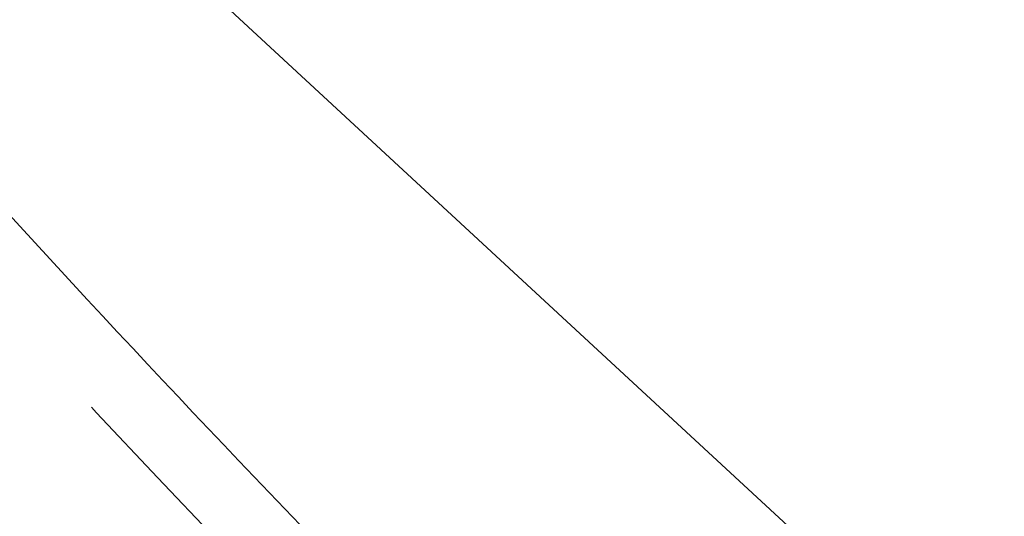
# Model space of a CAD drawing. Header units: metres. Extents: x 163628 to 168255, y 402691 to 405367.
# Tile 504 of 656: x 165528.05 to 165530.15, y 403934.51 to 403935.57. Entities that reach past the tile are written whole.
import ezdxf

# ---------------------------------------------------------------- set-up
doc = ezdxf.new("R2010")
doc.units = ezdxf.units.M
doc.linetypes.add('X-CA190022.004-UO-DWM_Snelfietsroute$0$VH-TROTTOIRBAND_130-150', pattern=[15, 5, -2, 2, -2, 2, -2])
for name, color, linetype, lineweight in [('X-CA190022.004-UO-DWM_Snelfietsroute$0$N-WE-VH-KANTOPSLUITING_ACHTERKANTBAND-G', 7, 'Continuous', 20), ('X-CA190022.004-UO-DWM_Snelfietsroute$0$N-WE-VH-KANTOPSLUITING_TROTTOIRBAND_130 150-G', 7, 'X-CA190022.004-UO-DWM_Snelfietsroute$0$VH-TROTTOIRBAND_130-150', 20), ('X-CA190022.004-UO-KAD_Percelen$0$B-WE-KG-GRENS_PERCEEL-GV', 150, 'Continuous', 9)]:
    doc.layers.add(name, color=color, linetype=linetype, lineweight=lineweight)

msp = doc.modelspace()

# ---------------------------------------------------------------- linework, layer by layer
at = {"layer": 'X-CA190022.004-UO-DWM_Snelfietsroute$0$N-WE-VH-KANTOPSLUITING_ACHTERKANTBAND-G', "ltscale": 0.2, "flags": 128}
msp.add_lwpolyline([(165524.0996, 403939.1269, -0.024609), (165526.5756, 403936.713), (165527.9406, 403935.2486, 0.021624), (165530.0583, 403933.1053)], format="xyb", dxfattribs=at)
at = {"layer": 'X-CA190022.004-UO-DWM_Snelfietsroute$0$N-WE-VH-KANTOPSLUITING_TROTTOIRBAND_130 150-G', "ltscale": 0.2, "flags": 128}
msp.add_lwpolyline([(165523.9979, 403939.0166, -0.024632), (165526.4657, 403936.6109), (165527.8302, 403935.1471, 0.021617), (165529.9563, 403932.9953)], format="xyb", dxfattribs=at)
at = {"layer": 'X-CA190022.004-UO-KAD_Percelen$0$B-WE-KG-GRENS_PERCEEL-GV', "flags": 128}
msp.add_lwpolyline([(166065.042, 404200.465), (166041.926, 404189.363), (166023.223, 404182.831), (165990.558, 404171.423), (165938.548, 404153.162), (165930.453, 404150.365), (165918.419, 404145.608), (165901.497, 404138.017), (165892.31, 404133.699), (165708.473, 404044.999), (165599.646, 403976.588), (165523.606, 403940.115), (165534.04, 403930.46), (165539.64, 403933.24), (165542.346, 403933.605), (165621.603, 403971.698), (165662.681, 403991.47), (165708.511, 404013.797), (165779.462, 404047.714), (166030.162, 404168.179), (166047.391, 404176.457), (166064, 404184.434), (166064, 404193)], close=True, dxfattribs=at)
msp.add_lwpolyline([(165450.79, 403994.24), (165458.1, 403985.84), (165465.94, 403977.9), (165485.47, 403959.11), (165489.71, 403955.04), (165500.126, 403945.838), (165504.3, 403942.15), (165507.8, 403939), (165513.006, 403935.006), (165525.447, 403925.461), (165529.8, 403922.245), (165546.98, 403918.48), (165534.04, 403930.46), (165523.606, 403940.115), (165516.49, 403946.7), (165508.07, 403954.49), (165478.67, 403980.52), (165474.61, 403984.58), (165470.55, 403988.64), (165461.44, 403999.01)], dxfattribs=at)

doc.saveas('drawing.dxf')
